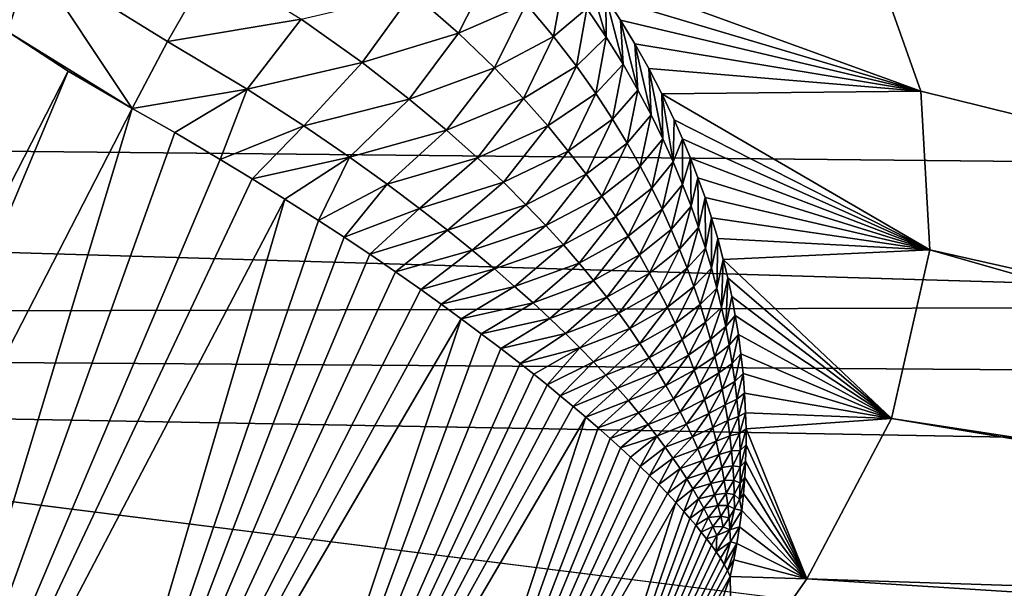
# Model space of a CAD drawing. Header units: metres. Extents: x -31 to 116, y -84 to 84.
# Tile 307 of 656: x 16.642 to 17.444, y -37.668 to -37.206. Entities that reach past the tile are written whole.
import ezdxf

# ---------------------------------------------------------------- set-up
doc = ezdxf.new("R2010")
doc.units = ezdxf.units.M
doc.layers.add('solid_80010000GA_11_1', color=7, linetype='CONTINUOUS')

msp = doc.modelspace()

# ---------------------------------------------------------------- linework, layer by layer
at = {"layer": 'solid_80010000GA_11_1'}
for points in [[(23.04767, -35.786476, 49.158199), (5.595928, -33.960369, 50.161377), (5.595928, -37.67588, 47.434151)], [(15.388331, -35.440407, -49.26173), (23.04767, -34.969704, -49.742542), (23.04767, -38.665939, -46.927025)], [(12.5, -35.020927, 47.021606), (103, -35.848087, 49.354969), (103, -39.609806, 46.390305)], [(12.5, -38.485485, 44.230812), (12.5, -35.020927, 47.021606), (103, -39.609806, 46.390305)], [(12.5, -35.020939, -47.021599), (103, -39.620941, -46.380795), (103, -35.856754, -49.348675)], [(12.5, -35.020939, -47.021599), (12.5, -38.485485, -44.230812), (103, -39.620941, -46.380795)], [(16.182812, -36.240772, -48.689629), (15.388331, -35.440407, -49.26173), (23.04767, -38.665939, -46.927025)], [(23.04767, -39.421745, 46.293915), (23.04767, -35.786476, 49.158199), (5.595928, -37.67588, 47.434151)], [(17.196306, -37.000572, -48.133003), (16.182812, -36.240772, -48.689629), (23.04767, -38.665939, -46.927025)], [(27.5, -37.264008, -42.639057), (12.5, -37.078869, -42.824196), (12.5, -36.591679, -42.235298)], [(39, -37.328831, -42.417587), (27.5, -37.264008, -42.639057), (12.5, -36.591679, -42.235298)], [(39, -37.091347, -42.137669), (39, -37.328831, -42.417587), (12.5, -36.591679, -42.235298)], [(39, -37.538982, 37.279552), (12.5, -37.270844, 36.899021), (12.5, -36.747009, 37.45446)], [(39, -37.092178, 37.76429), (39, -37.538982, 37.279552), (12.5, -36.747009, 37.45446)], [(16.055054, -36.81168, -46.918617), (16.652039, -37.155186, -46.582039), (16.63205, -37.215485, -46.621281)], [(27.5, -37.263996, 42.639046), (27.5, -36.829597, 42.11927), (12.5, -37.078857, 42.824184)], [(39, -37.377937, -37.434277), (12.5, -36.899021, -37.270844), (12.5, -37.45446, -36.747009)], [(39, -37.377937, -37.434277), (39, -37.135208, -37.709202), (12.5, -36.899021, -37.270844)], [(17.274393, -37.065746, -48.084301), (17.196306, -37.000572, -48.133003), (23.04767, -38.665939, -46.927025)], [(17.336506, -37.153465, -48.017685), (17.274393, -37.065746, -48.084301), (23.04767, -38.665939, -46.927025)], [(12.5, -37.078857, 42.824184), (12.5, -38.485485, 44.230812), (20.001122, -38.723598, 44.28376)], [(12.5, -37.078857, 42.824184), (20.001122, -38.723598, 44.28376), (27.5, -38.961391, 44.336441)], [(27.5, -37.263996, 42.639046), (12.5, -37.078857, 42.824184), (27.5, -38.961391, 44.336441)], [(27.5, -37.264008, -42.639057), (12.5, -38.485485, -44.230812), (12.5, -37.078869, -42.824196)], [(16.652039, -37.155186, -46.582039), (16.73369, -37.278107, -46.593655), (16.63205, -37.215485, -46.621281)], [(16.652039, -37.155186, -46.582039), (16.762508, -37.223522, -46.551968), (16.73369, -37.278107, -46.593655)], [(16.652039, -37.155186, -46.582039), (16.798815, -37.159946, -46.535954), (16.762508, -37.223522, -46.551968)], [(16.798815, -37.159946, -46.535954), (16.871313, -37.205433, -46.540169), (16.762508, -37.223522, -46.551968)], [(17.103392, -37.164886, -46.771427), (17.336506, -37.153465, -48.017685), (17.375599, -37.263943, -47.932709)], [(17.375599, -37.263943, -47.932709), (17.336506, -37.153465, -48.017685), (23.04767, -38.665939, -46.927025)], [(17.02644, -37.163212, -46.622868), (16.999344, -37.216793, -46.590496), (16.961727, -37.184021, -46.569008)], [(17.02644, -37.163212, -46.622868), (17.054253, -37.19289, -46.643723), (16.999344, -37.216793, -46.590496)], [(17.119137, -37.187397, -46.786388), (17.103392, -37.164886, -46.771427), (17.375599, -37.263943, -47.932709)], [(17.119471, -37.219841, -46.7416), (17.103392, -37.164886, -46.771427), (17.119137, -37.187397, -46.786388)], [(17.103725, -37.196526, -46.723045), (17.103392, -37.164886, -46.771427), (17.119471, -37.219841, -46.7416)], [(17.085382, -37.171684, -46.704865), (17.076662, -37.219406, -46.665165), (17.054253, -37.19289, -46.643723)], [(17.085382, -37.171684, -46.704865), (17.103725, -37.196526, -46.723045), (17.076662, -37.219406, -46.665165)], [(16.961727, -37.184021, -46.569008), (16.920856, -37.240601, -46.556423), (16.871313, -37.205433, -46.540169)], [(16.961727, -37.184021, -46.569008), (16.999344, -37.216793, -46.590496), (16.920856, -37.240601, -46.556423)], [(17.131271, -37.206093, -46.799755), (17.119137, -37.187397, -46.786388), (17.375599, -37.263943, -47.932709)], [(17.133202, -37.241928, -46.760406), (17.119137, -37.187397, -46.786388), (17.131271, -37.206093, -46.799755)], [(17.119471, -37.219841, -46.7416), (17.119137, -37.187397, -46.786388), (17.133202, -37.241928, -46.760406)], [(17.054253, -37.19289, -46.643723), (17.028656, -37.245014, -46.613552), (16.999344, -37.216793, -46.590496)], [(17.054253, -37.19289, -46.643723), (17.076662, -37.219406, -46.665165), (17.028656, -37.245014, -46.613552)], [(17.103725, -37.196526, -46.723045), (17.095278, -37.243538, -46.686749), (17.076662, -37.219406, -46.665165)], [(17.103725, -37.196526, -46.723045), (17.119471, -37.219841, -46.7416), (17.095278, -37.243538, -46.686749)], [(16.871313, -37.205433, -46.540169), (16.827156, -37.262157, -46.554646), (16.762508, -37.223522, -46.551968)], [(16.871313, -37.205433, -46.540169), (16.920856, -37.240601, -46.556423), (16.827156, -37.262157, -46.554646)], [(17.142956, -37.225426, -46.81432), (17.131271, -37.206093, -46.799755), (17.375599, -37.263943, -47.932709)], [(17.145288, -37.262997, -46.7794), (17.131271, -37.206093, -46.799755), (17.142956, -37.225426, -46.81432)], [(17.133202, -37.241928, -46.760406), (17.131271, -37.206093, -46.799755), (17.145288, -37.262997, -46.7794)], [(16.507898, -37.5863, -46.996311), (16.63205, -37.215485, -46.621281), (16.681402, -37.247555, -46.603642)], [(16.63205, -37.215485, -46.621281), (16.73369, -37.278107, -46.593655), (16.681402, -37.247555, -46.603642)], [(16.999344, -37.216793, -46.590496), (16.959131, -37.270306, -46.577343), (16.920856, -37.240601, -46.556423)], [(16.999344, -37.216793, -46.590496), (17.028656, -37.245014, -46.613552), (16.959131, -37.270306, -46.577343)], [(16.73369, -37.278107, -46.593655), (16.762508, -37.223522, -46.551968), (16.827156, -37.262157, -46.554646)], [(17.076662, -37.219406, -46.665165), (17.052292, -37.269844, -46.637028), (17.028656, -37.245014, -46.613552)], [(17.076662, -37.219406, -46.665165), (17.095278, -37.243538, -46.686749), (17.052292, -37.269844, -46.637028)], [(17.119471, -37.219841, -46.7416), (17.111057, -37.265808, -46.708324), (17.095278, -37.243538, -46.686749)], [(17.119471, -37.219841, -46.7416), (17.133202, -37.241928, -46.760406), (17.111057, -37.265808, -46.708324)], [(17.154148, -37.245403, -46.830048), (17.142956, -37.225426, -46.81432), (17.375599, -37.263943, -47.932709)], [(17.15601, -37.283195, -46.79855), (17.142956, -37.225426, -46.81432), (17.154148, -37.245403, -46.830048)], [(17.145288, -37.262997, -46.7794), (17.142956, -37.225426, -46.81432), (17.15601, -37.283195, -46.79855)], [(16.920856, -37.240601, -46.556423), (16.873272, -37.292011, -46.567516), (16.827156, -37.262157, -46.554646)], [(16.920856, -37.240601, -46.556423), (16.959131, -37.270306, -46.577343), (16.873272, -37.292011, -46.567516)], [(16.681402, -37.247555, -46.603642), (16.73369, -37.278107, -46.593655), (16.384933, -37.955242, -47.368942)], [(16.507898, -37.5863, -46.996311), (16.681402, -37.247555, -46.603642), (16.384933, -37.955242, -47.368942)], [(17.028656, -37.245014, -46.613552), (16.989607, -37.295746, -46.599991), (16.959131, -37.270306, -46.577343)], [(17.028656, -37.245014, -46.613552), (17.052292, -37.269844, -46.637028), (16.989607, -37.295746, -46.599991)], [(17.095278, -37.243538, -46.686749), (17.071966, -37.292168, -46.660465), (17.052292, -37.269844, -46.637028)], [(17.095278, -37.243538, -46.686749), (17.111057, -37.265808, -46.708324), (17.071966, -37.292168, -46.660465)], [(17.133202, -37.241928, -46.760406), (17.124697, -37.286621, -46.72982), (17.111057, -37.265808, -46.708324)], [(17.133202, -37.241928, -46.760406), (17.145288, -37.262997, -46.7794), (17.124697, -37.286621, -46.72982)], [(17.164791, -37.265991, -46.846947), (17.154148, -37.245403, -46.830048), (17.375599, -37.263943, -47.932709)], [(17.165554, -37.302647, -46.817825), (17.154148, -37.245403, -46.830048), (17.164791, -37.265991, -46.846947)], [(17.15601, -37.283195, -46.79855), (17.154148, -37.245403, -46.830048), (17.165554, -37.302647, -46.817825)], [(27.5, -37.264008, -42.639057), (20.001122, -38.723598, -44.28376), (12.5, -38.485485, -44.230812)], [(16.768324, -37.297604, -46.592163), (16.73369, -37.278107, -46.593655), (16.827156, -37.262157, -46.554646)], [(16.805347, -37.319431, -46.59623), (16.768324, -37.297604, -46.592163), (16.827156, -37.262157, -46.554646)], [(16.805347, -37.319431, -46.59623), (16.827156, -37.262157, -46.554646), (16.873272, -37.292011, -46.567516)], [(17.145288, -37.262997, -46.7794), (17.136635, -37.306252, -46.751236), (17.124697, -37.286621, -46.72982)], [(17.145288, -37.262997, -46.7794), (17.15601, -37.283195, -46.79855), (17.136635, -37.306252, -46.751236)], [(17.164791, -37.265991, -46.846947), (17.375599, -37.263943, -47.932709), (17.38287, -37.393021, -47.83223)], [(17.38287, -37.393021, -47.83223), (17.375599, -37.263943, -47.932709), (23.04767, -38.665939, -46.927025)], [(39, -38.06686, 36.8843), (12.5, -37.892422, 36.44949), (12.5, -37.270844, 36.899021)], [(39, -37.538982, 37.279552), (39, -38.06686, 36.8843), (12.5, -37.270844, 36.899021)], [(16.959131, -37.270306, -46.577343), (16.910482, -37.31752, -46.584934), (16.873272, -37.292011, -46.567516)], [(16.959131, -37.270306, -46.577343), (16.989607, -37.295746, -46.599991), (16.910482, -37.31752, -46.584934)], [(17.052292, -37.269844, -46.637028), (17.014666, -37.318047, -46.623222), (16.989607, -37.295746, -46.599991)], [(17.052292, -37.269844, -46.637028), (17.071966, -37.292168, -46.660465), (17.014666, -37.318047, -46.623222)], [(17.111057, -37.265808, -46.708324), (17.08869, -37.312565, -46.683731), (17.071966, -37.292168, -46.660465)], [(17.111057, -37.265808, -46.708324), (17.124697, -37.286621, -46.72982), (17.08869, -37.312565, -46.683731)], [(17.174847, -37.287155, -46.865082), (17.164791, -37.265991, -46.846947), (17.38287, -37.393021, -47.83223)], [(17.174093, -37.321449, -46.837212), (17.164791, -37.265991, -46.846947), (17.174847, -37.287155, -46.865082)], [(17.165554, -37.302647, -46.817825), (17.164791, -37.265991, -46.846947), (17.174093, -37.321449, -46.837212)], [(16.73369, -37.278107, -46.593655), (16.511103, -38.012699, -47.325165), (16.384933, -37.955242, -47.368942)], [(16.768324, -37.297604, -46.592163), (16.511103, -38.012699, -47.325165), (16.73369, -37.278107, -46.593655)], [(17.124697, -37.286621, -46.72982), (17.103201, -37.331482, -46.706783), (17.08869, -37.312565, -46.683731)], [(17.124697, -37.286621, -46.72982), (17.136635, -37.306252, -46.751236), (17.103201, -37.331482, -46.706783)], [(17.15601, -37.283195, -46.79855), (17.147184, -37.324905, -46.772572), (17.136635, -37.306252, -46.751236)], [(17.15601, -37.283195, -46.79855), (17.165554, -37.302647, -46.817825), (17.147184, -37.324905, -46.772572)], [(17.174093, -37.321449, -46.837212), (17.174847, -37.287155, -46.865082), (17.18165, -37.302616, -46.878834)], [(17.18165, -37.302616, -46.878834), (17.174847, -37.287155, -46.865082), (17.38287, -37.393021, -47.83223)], [(16.831266, -37.335106, -46.602367), (16.805347, -37.319431, -46.59623), (16.873272, -37.292011, -46.567516)], [(16.831266, -37.335106, -46.602367), (16.873272, -37.292011, -46.567516), (16.910482, -37.31752, -46.584934)], [(16.989607, -37.295746, -46.599991), (16.941288, -37.339649, -46.604481), (16.910482, -37.31752, -46.584934)], [(16.989607, -37.295746, -46.599991), (17.014666, -37.318047, -46.623222), (16.941288, -37.339649, -46.604481)], [(17.071966, -37.292168, -46.660465), (17.035885, -37.338039, -46.646564), (17.014666, -37.318047, -46.623222)], [(17.071966, -37.292168, -46.660465), (17.08869, -37.312565, -46.683731), (17.035885, -37.338039, -46.646564)], [(16.805347, -37.319431, -46.59623), (16.511103, -38.012699, -47.325165), (16.768324, -37.297604, -46.592163)], [(17.165554, -37.302647, -46.817825), (17.156559, -37.342724, -46.793835), (17.147184, -37.324905, -46.772572)], [(17.165554, -37.302647, -46.817825), (17.174093, -37.321449, -46.837212), (17.156559, -37.342724, -46.793835)], [(17.174093, -37.321449, -46.837212), (17.18165, -37.302616, -46.878834), (17.181747, -37.33968, -46.856697)], [(17.188122, -37.318344, -46.893272), (17.18165, -37.302616, -46.878834), (17.38287, -37.393021, -47.83223)], [(17.181747, -37.33968, -46.856697), (17.18165, -37.302616, -46.878834), (17.188122, -37.318344, -46.893272)], [(17.08869, -37.312565, -46.683731), (17.054209, -37.356266, -46.669853), (17.035885, -37.338039, -46.646564)], [(17.08869, -37.312565, -46.683731), (17.103201, -37.331482, -46.706783), (17.054209, -37.356266, -46.669853)], [(17.136635, -37.306252, -46.751236), (17.115961, -37.349209, -46.729633), (17.103201, -37.331482, -46.706783)], [(17.136635, -37.306252, -46.751236), (17.147184, -37.324905, -46.772572), (17.115961, -37.349209, -46.729633)], [(16.831266, -37.335106, -46.602367), (16.511103, -38.012699, -47.325165), (16.805347, -37.319431, -46.59623)], [(16.85799, -37.351738, -46.611691), (16.831266, -37.335106, -46.602367), (16.910482, -37.31752, -46.584934)], [(16.885386, -37.369141, -46.624325), (16.85799, -37.351738, -46.611691), (16.910482, -37.31752, -46.584934)], [(16.885386, -37.369141, -46.624325), (16.910482, -37.31752, -46.584934), (16.941288, -37.339649, -46.604481)], [(17.014666, -37.318047, -46.623222), (16.967482, -37.359272, -46.625103), (16.941288, -37.339649, -46.604481)], [(17.014666, -37.318047, -46.623222), (17.035885, -37.338039, -46.646564), (16.967482, -37.359272, -46.625103)], [(17.181747, -37.33968, -46.856697), (17.188122, -37.318344, -46.893272), (17.188622, -37.357399, -46.876274)], [(17.194235, -37.334301, -46.908382), (17.188122, -37.318344, -46.893272), (17.38287, -37.393021, -47.83223)], [(17.188622, -37.357399, -46.876274), (17.188122, -37.318344, -46.893272), (17.194235, -37.334301, -46.908382)], [(17.147184, -37.324905, -46.772572), (17.1273, -37.365963, -46.7523), (17.115961, -37.349209, -46.729633)], [(17.147184, -37.324905, -46.772572), (17.156559, -37.342724, -46.793835), (17.1273, -37.365963, -46.7523)], [(17.174093, -37.321449, -46.837212), (17.164955, -37.359837, -46.815041), (17.156559, -37.342724, -46.793835)], [(17.174093, -37.321449, -46.837212), (17.181747, -37.33968, -46.856697), (17.164955, -37.359837, -46.815041)], [(16.85799, -37.351738, -46.611691), (16.511103, -38.012699, -47.325165), (16.831266, -37.335106, -46.602367)], [(17.103201, -37.331482, -46.706783), (17.07033, -37.373135, -46.693027), (17.054209, -37.356266, -46.669853)], [(17.103201, -37.331482, -46.706783), (17.115961, -37.349209, -46.729633), (17.07033, -37.373135, -46.693027)], [(17.188622, -37.357399, -46.876274), (17.194235, -37.334301, -46.908382), (17.19479, -37.37466, -46.895931)], [(17.19998, -37.350506, -46.92416), (17.194235, -37.334301, -46.908382), (17.38287, -37.393021, -47.83223)], [(17.19479, -37.37466, -46.895931), (17.194235, -37.334301, -46.908382), (17.19998, -37.350506, -46.92416)], [(16.906141, -37.38269, -46.636154), (16.885386, -37.369141, -46.624325), (16.941288, -37.339649, -46.604481)], [(16.906141, -37.38269, -46.636154), (16.941288, -37.339649, -46.604481), (16.967482, -37.359272, -46.625103)], [(17.035885, -37.338039, -46.646564), (16.990284, -37.377022, -46.64629), (16.967482, -37.359272, -46.625103)], [(17.035885, -37.338039, -46.646564), (17.054209, -37.356266, -46.669853), (16.990284, -37.377022, -46.64629)], [(17.156559, -37.342724, -46.793835), (17.137442, -37.381901, -46.774811), (17.1273, -37.365963, -46.7523)], [(17.156559, -37.342724, -46.793835), (17.164955, -37.359837, -46.815041), (17.137442, -37.381901, -46.774811)], [(17.181747, -37.33968, -46.856697), (17.172497, -37.376343, -46.836201), (17.164955, -37.359837, -46.815041)], [(17.181747, -37.33968, -46.856697), (17.188622, -37.357399, -46.876274), (17.172497, -37.376343, -46.836201)], [(16.85799, -37.351738, -46.611691), (16.655378, -38.040218, -47.305668), (16.511103, -38.012699, -47.325165)], [(16.885386, -37.369141, -46.624325), (16.655378, -38.040218, -47.305668), (16.85799, -37.351738, -46.611691)], [(17.115961, -37.349209, -46.729633), (17.084686, -37.388924, -46.716076), (17.07033, -37.373135, -46.693027)], [(17.115961, -37.349209, -46.729633), (17.1273, -37.365963, -46.7523), (17.084686, -37.388924, -46.716076)], [(17.19479, -37.37466, -46.895931), (17.19998, -37.350506, -46.92416), (17.200306, -37.391502, -46.915672)], [(17.205341, -37.366966, -46.94062), (17.19998, -37.350506, -46.92416), (17.38287, -37.393021, -47.83223)], [(17.200306, -37.391502, -46.915672), (17.19998, -37.350506, -46.92416), (17.205341, -37.366966, -46.94062)], [(16.927071, -37.396564, -46.650021), (16.906141, -37.38269, -46.636154), (16.967482, -37.359272, -46.625103)], [(16.927071, -37.396564, -46.650021), (16.967482, -37.359272, -46.625103), (16.990284, -37.377022, -46.64629)], [(17.054209, -37.356266, -46.669853), (17.01045, -37.393311, -46.667828), (16.990284, -37.377022, -46.64629)], [(17.054209, -37.356266, -46.669853), (17.07033, -37.373135, -46.693027), (17.01045, -37.393311, -46.667828)], [(17.164955, -37.359837, -46.815041), (17.146589, -37.397156, -46.797184), (17.137442, -37.381901, -46.774811)], [(17.164955, -37.359837, -46.815041), (17.172497, -37.376343, -46.836201), (17.146589, -37.397156, -46.797184)], [(17.188622, -37.357399, -46.876274), (17.1793, -37.392315, -46.857323), (17.172497, -37.376343, -46.836201)], [(17.188622, -37.357399, -46.876274), (17.19479, -37.37466, -46.895931), (17.1793, -37.392315, -46.857323)], [(16.906141, -37.38269, -46.636154), (16.655378, -38.040218, -47.305668), (16.885386, -37.369141, -46.624325)], [(17.1273, -37.365963, -46.7523), (17.097597, -37.40382, -46.739002), (17.084686, -37.388924, -46.716076)], [(17.1273, -37.365963, -46.7523), (17.137442, -37.381901, -46.774811), (17.097597, -37.40382, -46.739002)], [(17.200306, -37.391502, -46.915672), (17.205341, -37.366966, -46.94062), (17.205215, -37.407948, -46.935486)], [(17.205215, -37.407948, -46.935486), (17.205341, -37.366966, -46.94062), (17.210304, -37.383705, -46.957767)], [(17.210304, -37.383705, -46.957767), (17.205341, -37.366966, -46.94062), (17.38287, -37.393021, -47.83223)], [(16.947987, -37.410778, -46.666035), (16.927071, -37.396564, -46.650021), (16.990284, -37.377022, -46.64629)], [(16.947987, -37.410778, -46.666035), (16.990284, -37.377022, -46.64629), (17.01045, -37.393311, -46.667828)], [(17.07033, -37.373135, -46.693027), (17.028549, -37.408459, -46.689579), (17.01045, -37.393311, -46.667828)], [(17.07033, -37.373135, -46.693027), (17.084686, -37.388924, -46.716076), (17.028549, -37.408459, -46.689579)], [(17.172497, -37.376343, -46.836201), (17.154875, -37.411819, -46.819447), (17.146589, -37.397156, -46.797184)], [(17.172497, -37.376343, -46.836201), (17.1793, -37.392315, -46.857323), (17.154875, -37.411819, -46.819447)], [(17.19479, -37.37466, -46.895931), (17.185444, -37.407814, -46.878422), (17.1793, -37.392315, -46.857323)], [(17.19479, -37.37466, -46.895931), (17.200306, -37.391502, -46.915672), (17.185444, -37.407814, -46.878422)], [(39, -37.647453, -37.185452), (39, -37.377937, -37.434277), (12.5, -37.45446, -36.747009)], [(16.927071, -37.396564, -46.650021), (16.655378, -38.040218, -47.305668), (16.906141, -37.38269, -46.636154)], [(17.137442, -37.381901, -46.774811), (17.109283, -37.417969, -46.761829), (17.097597, -37.40382, -46.739002)], [(17.137442, -37.381901, -46.774811), (17.146589, -37.397156, -46.797184), (17.109283, -37.417969, -46.761829)], [(17.205215, -37.407948, -46.935486), (17.210304, -37.383705, -46.957767), (17.20957, -37.424038, -46.955376)], [(17.20957, -37.424038, -46.955376), (17.210304, -37.383705, -46.957767), (17.214848, -37.400707, -46.975597)], [(17.214848, -37.400707, -46.975597), (17.210304, -37.383705, -46.957767), (17.38287, -37.393021, -47.83223)], [(17.084686, -37.388924, -46.716076), (17.044949, -37.422676, -46.711483), (17.028549, -37.408459, -46.689579)], [(17.084686, -37.388924, -46.716076), (17.097597, -37.40382, -46.739002), (17.044949, -37.422676, -46.711483)], [(17.1793, -37.392315, -46.857323), (17.162416, -37.42598, -46.841618), (17.154875, -37.411819, -46.819447)], [(17.1793, -37.392315, -46.857323), (17.185444, -37.407814, -46.878422), (17.162416, -37.42598, -46.841618)], [(17.200306, -37.391502, -46.915672), (17.190979, -37.422882, -46.899502), (17.185444, -37.407814, -46.878422)], [(17.200306, -37.391502, -46.915672), (17.205215, -37.407948, -46.935486), (17.190979, -37.422882, -46.899502)], [(17.214848, -37.400707, -46.975597), (17.38287, -37.393021, -47.83223), (17.351797, -37.530239, -47.724049)], [(17.351797, -37.530239, -47.724049), (17.38287, -37.393021, -47.83223), (18.452015, -37.698494, -47.612148)], [(17.38287, -37.393021, -47.83223), (23.04767, -38.665939, -46.927025), (18.452015, -37.698494, -47.612148)], [(16.947987, -37.410778, -46.666035), (16.655378, -38.040218, -47.305668), (16.927071, -37.396564, -46.650021)], [(16.968712, -37.425343, -46.68428), (16.947987, -37.410778, -46.666035), (17.01045, -37.393311, -46.667828)], [(16.968712, -37.425343, -46.68428), (17.01045, -37.393311, -46.667828), (17.028549, -37.408459, -46.689579)], [(17.146589, -37.397156, -46.797184), (17.119938, -37.431492, -46.784561), (17.109283, -37.417969, -46.761829)], [(17.146589, -37.397156, -46.797184), (17.154875, -37.411819, -46.819447), (17.119938, -37.431492, -46.784561)], [(17.20957, -37.424038, -46.955376), (17.214848, -37.400707, -46.975597), (17.213419, -37.439804, -46.975334)], [(17.213419, -37.439804, -46.975334), (17.214848, -37.400707, -46.975597), (17.218454, -37.415749, -46.991753)], [(17.218454, -37.415749, -46.991753), (17.214848, -37.400707, -46.975597), (17.351797, -37.530239, -47.724049)], [(16.985149, -37.437191, -46.700481), (16.968712, -37.425343, -46.68428), (17.028549, -37.408459, -46.689579)], [(16.985149, -37.437191, -46.700481), (17.028549, -37.408459, -46.689579), (17.044949, -37.422676, -46.711483)], [(17.097597, -37.40382, -46.739002), (17.059927, -37.436115, -46.733505), (17.044949, -37.422676, -46.711483)], [(17.097597, -37.40382, -46.739002), (17.109283, -37.417969, -46.761829), (17.059927, -37.436115, -46.733505)], [(17.185444, -37.407814, -46.878422), (17.169296, -37.43969, -46.863712), (17.162416, -37.42598, -46.841618)], [(17.185444, -37.407814, -46.878422), (17.190979, -37.422882, -46.899502), (17.169296, -37.43969, -46.863712)], [(17.205215, -37.407948, -46.935486), (17.195955, -37.437557, -46.920574), (17.190979, -37.422882, -46.899502)], [(17.205215, -37.407948, -46.935486), (17.20957, -37.424038, -46.955376), (17.195955, -37.437557, -46.920574)], [(16.968712, -37.425343, -46.68428), (16.655378, -38.040218, -47.305668), (16.947987, -37.410778, -46.666035)], [(17.154875, -37.411819, -46.819447), (17.129696, -37.444477, -46.807217), (17.119938, -37.431492, -46.784561)], [(17.154875, -37.411819, -46.819447), (17.162416, -37.42598, -46.841618), (17.129696, -37.444477, -46.807217)], [(17.213419, -37.439804, -46.975334), (17.218454, -37.415749, -46.991753), (17.216793, -37.455269, -46.995358)], [(17.216793, -37.455269, -46.995358), (17.218454, -37.415749, -46.991753), (17.22171, -37.43095, -47.008442)], [(17.22171, -37.43095, -47.008442), (17.218454, -37.415749, -46.991753), (17.351797, -37.530239, -47.724049)], [(17.001465, -37.449169, -46.718102), (16.985149, -37.437191, -46.700481), (17.044949, -37.422676, -46.711483)], [(17.001465, -37.449169, -46.718102), (17.044949, -37.422676, -46.711483), (17.059927, -37.436115, -46.733505)], [(17.109283, -37.417969, -46.761829), (17.073673, -37.448887, -46.755623), (17.059927, -37.436115, -46.733505)], [(17.109283, -37.417969, -46.761829), (17.119938, -37.431492, -46.784561), (17.073673, -37.448887, -46.755623)], [(17.190979, -37.422882, -46.899502), (17.17557, -37.452991, -46.885742), (17.169296, -37.43969, -46.863712)], [(17.190979, -37.422882, -46.899502), (17.195955, -37.437557, -46.920574), (17.17557, -37.452991, -46.885742)], [(17.20957, -37.424038, -46.955376), (17.200426, -37.451878, -46.941643), (17.195955, -37.437557, -46.920574)], [(17.20957, -37.424038, -46.955376), (17.213419, -37.439804, -46.975334), (17.200426, -37.451878, -46.941643)], [(16.985149, -37.437191, -46.700481), (16.655378, -38.040218, -47.305668), (16.968712, -37.425343, -46.68428)], [(17.119938, -37.431492, -46.784561), (17.086367, -37.461094, -46.777813), (17.073673, -37.448887, -46.755623)], [(17.119938, -37.431492, -46.784561), (17.129696, -37.444477, -46.807217), (17.086367, -37.461094, -46.777813)], [(17.162416, -37.42598, -46.841618), (17.138674, -37.456993, -46.829807), (17.129696, -37.444477, -46.807217)], [(17.162416, -37.42598, -46.841618), (17.169296, -37.43969, -46.863712), (17.138674, -37.456993, -46.829807)], [(17.216793, -37.455269, -46.995358), (17.22171, -37.43095, -47.008442), (17.224602, -37.446327, -47.025681)], [(17.224602, -37.446327, -47.025681), (17.22171, -37.43095, -47.008442), (17.351797, -37.530239, -47.724049)], [(17.001465, -37.449169, -46.718102), (16.655378, -38.040218, -47.305668), (16.985149, -37.437191, -46.700481)], [(17.01766, -37.461212, -46.737141), (17.001465, -37.449169, -46.718102), (17.059927, -37.436115, -46.733505)], [(17.01766, -37.461212, -46.737141), (17.059927, -37.436115, -46.733505), (17.073673, -37.448887, -46.755623)], [(17.169296, -37.43969, -46.863712), (17.146954, -37.469097, -46.852352), (17.138674, -37.456993, -46.829807)], [(17.169296, -37.43969, -46.863712), (17.17557, -37.452991, -46.885742), (17.146954, -37.469097, -46.852352)], [(17.195955, -37.437557, -46.920574), (17.181286, -37.465923, -46.907726), (17.17557, -37.452991, -46.885742)], [(17.195955, -37.437557, -46.920574), (17.200426, -37.451878, -46.941643), (17.181286, -37.465923, -46.907726)], [(17.213419, -37.439804, -46.975334), (17.204441, -37.465878, -46.962711), (17.200426, -37.451878, -46.941643)], [(17.213419, -37.439804, -46.975334), (17.216793, -37.455269, -46.995358), (17.204441, -37.465878, -46.962711)], [(17.001465, -37.449169, -46.718102), (16.806421, -38.034481, -47.313046), (16.655378, -38.040218, -47.305668)], [(17.01766, -37.461212, -46.737141), (16.806421, -38.034481, -47.313046), (17.001465, -37.449169, -46.718102)], [(17.03367, -37.473289, -46.757599), (17.01766, -37.461212, -46.737141), (17.073673, -37.448887, -46.755623)], [(17.03367, -37.473289, -46.757599), (17.073673, -37.448887, -46.755623), (17.086367, -37.461094, -46.777813)], [(17.129696, -37.444477, -46.807217), (17.098125, -37.472797, -46.800072), (17.086367, -37.461094, -46.777813)], [(17.129696, -37.444477, -46.807217), (17.138674, -37.456993, -46.829807), (17.098125, -37.472797, -46.800072)], [(17.216793, -37.455269, -46.995358), (17.224602, -37.446327, -47.025681), (17.219707, -37.470444, -47.01545)], [(17.219707, -37.470444, -47.01545), (17.224602, -37.446327, -47.025681), (17.227112, -37.461891, -47.04348)], [(17.227112, -37.461891, -47.04348), (17.224602, -37.446327, -47.025681), (17.351797, -37.530239, -47.724049)], [(39, -37.941895, -36.964695), (12.5, -37.45446, -36.747009), (12.5, -38.098358, -36.336304)], [(39, -37.941895, -36.964695), (39, -37.647453, -37.185452), (12.5, -37.45446, -36.747009)], [(17.138674, -37.456993, -46.829807), (17.10906, -37.484066, -46.822392), (17.098125, -37.472797, -46.800072)], [(17.138674, -37.456993, -46.829807), (17.146954, -37.469097, -46.852352), (17.10906, -37.484066, -46.822392)], [(17.17557, -37.452991, -46.885742), (17.154593, -37.480824, -46.874855), (17.146954, -37.469097, -46.852352)], [(17.17557, -37.452991, -46.885742), (17.181286, -37.465923, -46.907726), (17.154593, -37.480824, -46.874855)], [(17.200426, -37.451878, -46.941643), (17.186501, -37.478519, -46.929668), (17.181286, -37.465923, -46.907726)], [(17.200426, -37.451878, -46.941643), (17.204441, -37.465878, -46.962711), (17.186501, -37.478519, -46.929668)], [(17.216793, -37.455269, -46.995358), (17.208029, -37.479588, -46.983795), (17.204441, -37.465878, -46.962711)], [(17.216793, -37.455269, -46.995358), (17.219707, -37.470444, -47.01545), (17.208029, -37.479588, -46.983795)], [(17.03367, -37.473289, -46.757599), (16.806421, -38.034481, -47.313046), (17.01766, -37.461212, -46.737141)], [(17.049438, -37.485413, -46.779522), (17.03367, -37.473289, -46.757599), (17.086367, -37.461094, -46.777813)], [(17.049438, -37.485413, -46.779522), (17.086367, -37.461094, -46.777813), (17.098125, -37.472797, -46.800072)], [(17.219707, -37.470444, -47.01545), (17.227112, -37.461891, -47.04348), (17.222183, -37.48534, -47.035606)], [(17.222183, -37.48534, -47.035606), (17.227112, -37.461891, -47.04348), (17.229225, -37.477646, -47.061859)], [(17.229225, -37.477646, -47.061859), (17.227112, -37.461891, -47.04348), (17.351797, -37.530239, -47.724049)], [(17.049438, -37.485413, -46.779522), (16.806421, -38.034481, -47.313046), (17.03367, -37.473289, -46.757599)], [(17.060524, -37.494114, -46.796116), (17.049438, -37.485413, -46.779522), (17.098125, -37.472797, -46.800072)], [(17.071428, -37.502846, -46.813503), (17.060524, -37.494114, -46.796116), (17.098125, -37.472797, -46.800072)], [(17.071428, -37.502846, -46.813503), (17.098125, -37.472797, -46.800072), (17.10906, -37.484066, -46.822392)], [(17.146954, -37.469097, -46.852352), (17.119247, -37.494942, -46.844769), (17.10906, -37.484066, -46.822392)], [(17.146954, -37.469097, -46.852352), (17.154593, -37.480824, -46.874855), (17.119247, -37.494942, -46.844769)], [(17.181286, -37.465923, -46.907726), (17.16164, -37.492203, -46.897327), (17.154593, -37.480824, -46.874855)], [(17.181286, -37.465923, -46.907726), (17.186501, -37.478519, -46.929668), (17.16164, -37.492203, -46.897327)], [(17.204441, -37.465878, -46.962711), (17.191261, -37.490826, -46.951588), (17.186501, -37.478519, -46.929668)], [(17.204441, -37.465878, -46.962711), (17.208029, -37.479588, -46.983795), (17.191261, -37.490826, -46.951588)], [(17.219707, -37.470444, -47.01545), (17.211206, -37.493019, -47.00489), (17.208029, -37.479588, -46.983795)], [(17.219707, -37.470444, -47.01545), (17.222183, -37.48534, -47.035606), (17.211206, -37.493019, -47.00489)], [(17.154593, -37.480824, -46.874855), (17.128744, -37.505451, -46.867199), (17.119247, -37.494942, -46.844769)], [(17.154593, -37.480824, -46.874855), (17.16164, -37.492203, -46.897327), (17.128744, -37.505451, -46.867199)], [(17.186501, -37.478519, -46.929668), (17.168154, -37.503273, -46.919777), (17.16164, -37.492203, -46.897327)], [(17.186501, -37.478519, -46.929668), (17.191261, -37.490826, -46.951588), (17.168154, -37.503273, -46.919777)], [(17.208029, -37.479588, -46.983795), (17.195604, -37.502857, -46.973488), (17.191261, -37.490826, -46.951588)], [(17.208029, -37.479588, -46.983795), (17.211206, -37.493019, -47.00489), (17.195604, -37.502857, -46.973488)], [(17.222183, -37.48534, -47.035606), (17.229225, -37.477646, -47.061859), (17.224232, -37.499969, -47.055828)], [(17.224232, -37.499969, -47.055828), (17.229225, -37.477646, -47.061859), (17.230923, -37.493519, -47.080799)], [(17.230923, -37.493519, -47.080799), (17.229225, -37.477646, -47.061859), (17.351797, -37.530239, -47.724049)], [(17.060524, -37.494114, -46.796116), (16.806421, -38.034481, -47.313046), (17.049438, -37.485413, -46.779522)], [(17.082119, -37.511597, -46.831654), (17.071428, -37.502846, -46.813503), (17.10906, -37.484066, -46.822392)], [(17.082119, -37.511597, -46.831654), (17.10906, -37.484066, -46.822392), (17.119247, -37.494942, -46.844769)], [(17.222183, -37.48534, -47.035606), (17.213991, -37.506187, -47.026001), (17.211206, -37.493019, -47.00489)], [(17.222183, -37.48534, -47.035606), (17.224232, -37.499969, -47.055828), (17.213991, -37.506187, -47.026001)], [(17.071428, -37.502846, -46.813503), (16.806421, -38.034481, -47.313046), (17.060524, -37.494114, -46.796116)], [(17.092596, -37.520348, -46.85059), (17.082119, -37.511597, -46.831654), (17.119247, -37.494942, -46.844769)], [(17.092596, -37.520348, -46.85059), (17.119247, -37.494942, -46.844769), (17.128744, -37.505451, -46.867199)], [(17.16164, -37.492203, -46.897327), (17.1376, -37.515625, -46.889683), (17.128744, -37.505451, -46.867199)], [(17.16164, -37.492203, -46.897327), (17.168154, -37.503273, -46.919777), (17.1376, -37.515625, -46.889683)], [(17.191261, -37.490826, -46.951588), (17.174185, -37.514069, -46.942215), (17.168154, -37.503273, -46.919777)], [(17.191261, -37.490826, -46.951588), (17.195604, -37.502857, -46.973488), (17.174185, -37.514069, -46.942215)], [(17.211206, -37.493019, -47.00489), (17.199543, -37.514629, -46.995377), (17.195604, -37.502857, -46.973488)], [(17.211206, -37.493019, -47.00489), (17.213991, -37.506187, -47.026001), (17.199543, -37.514629, -46.995377)], [(17.224232, -37.499969, -47.055828), (17.230923, -37.493519, -47.080799), (17.225872, -37.514347, -47.076115)], [(17.225872, -37.514347, -47.076115), (17.230923, -37.493519, -47.080799), (17.232193, -37.509499, -47.1003)], [(17.232193, -37.509499, -47.1003), (17.230923, -37.493519, -47.080799), (17.351797, -37.530239, -47.724049)], [(17.082119, -37.511597, -46.831654), (16.806421, -38.034481, -47.313046), (17.071428, -37.502846, -46.813503)], [(17.102863, -37.529095, -46.870323), (17.092596, -37.520348, -46.85059), (17.128744, -37.505451, -46.867199)], [(17.102863, -37.529095, -46.870323), (17.128744, -37.505451, -46.867199), (17.1376, -37.515625, -46.889683)], [(17.168154, -37.503273, -46.919777), (17.14587, -37.52549, -46.912216), (17.1376, -37.515625, -46.889683)], [(17.168154, -37.503273, -46.919777), (17.174185, -37.514069, -46.942215), (17.14587, -37.52549, -46.912216)], [(17.195604, -37.502857, -46.973488), (17.179768, -37.524605, -46.964645), (17.174185, -37.514069, -46.942215)], [(17.195604, -37.502857, -46.973488), (17.199543, -37.514629, -46.995377), (17.179768, -37.524605, -46.964645)], [(17.224232, -37.499969, -47.055828), (17.216398, -37.519104, -47.047131), (17.213991, -37.506187, -47.026001)], [(17.224232, -37.499969, -47.055828), (17.225872, -37.514347, -47.076115), (17.216398, -37.519104, -47.047131)], [(17.092596, -37.520348, -46.85059), (16.806421, -38.034481, -47.313046), (17.082119, -37.511597, -46.831654)], [(17.213991, -37.506187, -47.026001), (17.203096, -37.526157, -47.017258), (17.199543, -37.514629, -46.995377)], [(17.213991, -37.506187, -47.026001), (17.216398, -37.519104, -47.047131), (17.203096, -37.526157, -47.017258)], [(17.225872, -37.514347, -47.076115), (17.232193, -37.509499, -47.1003), (17.227121, -37.528488, -47.096458)], [(17.227121, -37.528488, -47.096458), (17.232193, -37.509499, -47.1003), (17.233015, -37.525604, -47.120384)], [(17.233015, -37.525604, -47.120384), (17.232193, -37.509499, -47.1003), (17.351797, -37.530239, -47.724049)], [(17.102863, -37.529095, -46.870323), (16.806421, -38.034481, -47.313046), (17.092596, -37.520348, -46.85059)], [(17.112923, -37.537819, -46.890877), (17.102863, -37.529095, -46.870323), (17.1376, -37.515625, -46.889683)], [(17.112923, -37.537819, -46.890877), (17.1376, -37.515625, -46.889683), (17.14587, -37.52549, -46.912216)], [(17.174185, -37.514069, -46.942215), (17.153605, -37.535076, -46.934803), (17.14587, -37.52549, -46.912216)], [(17.174185, -37.514069, -46.942215), (17.179768, -37.524605, -46.964645), (17.153605, -37.535076, -46.934803)], [(17.199543, -37.514629, -46.995377), (17.184919, -37.534897, -46.987076), (17.179768, -37.524605, -46.964645)], [(17.199543, -37.514629, -46.995377), (17.203096, -37.526157, -47.017258), (17.184919, -37.534897, -46.987076)], [(17.216398, -37.519104, -47.047131), (17.20628, -37.537453, -47.039135), (17.203096, -37.526157, -47.017258)], [(17.216398, -37.519104, -47.047131), (17.218443, -37.53178, -47.068279), (17.20628, -37.537453, -47.039135)], [(17.225872, -37.514347, -47.076115), (17.218443, -37.53178, -47.068279), (17.216398, -37.519104, -47.047131)], [(17.225872, -37.514347, -47.076115), (17.227121, -37.528488, -47.096458), (17.218443, -37.53178, -47.068279)], [(17.102863, -37.529095, -46.870323), (16.949665, -37.995152, -47.347282), (16.806421, -38.034481, -47.313046)], [(17.112923, -37.537819, -46.890877), (16.949665, -37.995152, -47.347282), (17.102863, -37.529095, -46.870323)], [(17.122749, -37.546513, -46.912251), (17.112923, -37.537819, -46.890877), (17.14587, -37.52549, -46.912216)], [(17.122749, -37.546513, -46.912251), (17.14587, -37.52549, -46.912216), (17.153605, -37.535076, -46.934803)], [(17.179768, -37.524605, -46.964645), (17.160839, -37.544399, -46.957439), (17.153605, -37.535076, -46.934803)], [(17.179768, -37.524605, -46.964645), (17.184919, -37.534897, -46.987076), (17.160839, -37.544399, -46.957439)], [(17.203096, -37.526157, -47.017258), (17.189657, -37.544956, -47.009506), (17.184919, -37.534897, -46.987076)], [(17.203096, -37.526157, -47.017258), (17.20628, -37.537453, -47.039135), (17.189657, -37.544956, -47.009506)], [(17.227121, -37.528488, -47.096458), (17.220144, -37.544235, -47.089458), (17.218443, -37.53178, -47.068279)], [(17.227121, -37.528488, -47.096458), (17.227995, -37.542397, -47.116867), (17.220144, -37.544235, -47.089458)], [(17.227121, -37.528488, -47.096458), (17.233015, -37.525604, -47.120384), (17.227995, -37.542397, -47.116867)], [(17.227995, -37.542397, -47.116867), (17.233015, -37.525604, -47.120384), (17.233334, -37.538593, -47.136879)], [(17.233334, -37.538593, -47.136879), (17.233015, -37.525604, -47.120384), (17.351797, -37.530239, -47.724049)], [(17.131107, -37.554085, -46.931602), (17.122749, -37.546513, -46.912251), (17.153605, -37.535076, -46.934803)], [(17.131107, -37.554085, -46.931602), (17.153605, -37.535076, -46.934803), (17.160839, -37.544399, -46.957439)], [(17.184919, -37.534897, -46.987076), (17.167589, -37.553471, -46.980129), (17.160839, -37.544399, -46.957439)], [(17.184919, -37.534897, -46.987076), (17.189657, -37.544956, -47.009506), (17.167589, -37.553471, -46.980129)], [(17.20628, -37.537453, -47.039135), (17.194, -37.55479, -47.031948), (17.189657, -37.544956, -47.009506)], [(17.20628, -37.537453, -47.039135), (17.209108, -37.548527, -47.061016), (17.194, -37.55479, -47.031948)], [(17.218443, -37.53178, -47.068279), (17.209108, -37.548527, -47.061016), (17.20628, -37.537453, -47.039135)], [(17.218443, -37.53178, -47.068279), (17.220144, -37.544235, -47.089458), (17.209108, -37.548527, -47.061016)], [(17.233334, -37.538593, -47.136879), (17.351797, -37.530239, -47.724049), (17.282774, -37.66066, -47.619923)], [(17.282774, -37.66066, -47.619923), (17.351797, -37.530239, -47.724049), (18.335388, -37.694691, -47.612911)], [(17.351797, -37.530239, -47.724049), (18.452015, -37.698494, -47.612148), (18.335388, -37.694691, -47.612911)], [(17.122749, -37.546513, -46.912251), (16.949665, -37.995152, -47.347282), (17.112923, -37.537819, -46.890877)], [(17.13924, -37.561619, -46.951576), (17.131107, -37.554085, -46.931602), (17.160839, -37.544399, -46.957439)], [(17.147146, -37.569111, -46.972198), (17.13924, -37.561619, -46.951576), (17.160839, -37.544399, -46.957439)], [(17.147146, -37.569111, -46.972198), (17.160839, -37.544399, -46.957439), (17.167589, -37.553471, -46.980129)], [(17.189657, -37.544956, -47.009506), (17.173876, -37.562302, -47.002865), (17.167589, -37.553471, -46.980129)], [(17.189657, -37.544956, -47.009506), (17.194, -37.55479, -47.031948), (17.173876, -37.562302, -47.002865)], [(17.220144, -37.544235, -47.089458), (17.211603, -37.559395, -47.082909), (17.209108, -37.548527, -47.061016)], [(17.220144, -37.544235, -47.089458), (17.221514, -37.55648, -47.110664), (17.211603, -37.559395, -47.082909)], [(17.227995, -37.542397, -47.116867), (17.221514, -37.55648, -47.110664), (17.220144, -37.544235, -47.089458)], [(17.227995, -37.542397, -47.116867), (17.22851, -37.556091, -47.137337), (17.221514, -37.55648, -47.110664)], [(17.227995, -37.542397, -47.116867), (17.233334, -37.538593, -47.136879), (17.22851, -37.556091, -47.137337)], [(17.22851, -37.556091, -47.137337), (17.233334, -37.538593, -47.136879), (17.233334, -37.551689, -47.153767)], [(17.233334, -37.551689, -47.153767), (17.233334, -37.538593, -47.136879), (17.282774, -37.66066, -47.619923)], [(17.131107, -37.554085, -46.931602), (16.949665, -37.995152, -47.347282), (17.122749, -37.546513, -46.912251)], [(17.154821, -37.576557, -46.993488), (17.147146, -37.569111, -46.972198), (17.167589, -37.553471, -46.980129)], [(17.154821, -37.576557, -46.993488), (17.167589, -37.553471, -46.980129), (17.173876, -37.562302, -47.002865)], [(17.209108, -37.548527, -47.061016), (17.197966, -37.564415, -47.054398), (17.194, -37.55479, -47.031948)], [(17.209108, -37.548527, -47.061016), (17.211603, -37.559395, -47.082909), (17.197966, -37.564415, -47.054398)], [(17.22851, -37.556091, -47.137337), (17.233334, -37.551689, -47.153767), (17.228676, -37.56958, -47.157864)], [(17.228676, -37.56958, -47.157864), (17.233334, -37.551689, -47.153767), (17.233, -37.564896, -47.171051)], [(17.233, -37.564896, -47.171051), (17.233334, -37.551689, -47.153767), (17.282774, -37.66066, -47.619923)], [(17.13924, -37.561619, -46.951576), (16.949665, -37.995152, -47.347282), (17.131107, -37.554085, -46.931602)], [(17.194, -37.55479, -47.031948), (17.179716, -37.5709, -47.025654), (17.173876, -37.562302, -47.002865)], [(17.194, -37.55479, -47.031948), (17.197966, -37.564415, -47.054398), (17.179716, -37.5709, -47.025654)], [(17.211603, -37.559395, -47.082909), (17.201571, -37.573833, -47.076866), (17.197966, -37.564415, -47.054398)], [(17.211603, -37.559395, -47.082909), (17.213776, -37.570068, -47.104813), (17.201571, -37.573833, -47.076866)], [(17.221514, -37.55648, -47.110664), (17.213776, -37.570068, -47.104813), (17.211603, -37.559395, -47.082909)], [(17.221514, -37.55648, -47.110664), (17.22257, -37.568527, -47.131901), (17.213776, -37.570068, -47.104813)], [(17.22851, -37.556091, -47.137337), (17.22257, -37.568527, -47.131901), (17.221514, -37.55648, -47.110664)], [(17.22851, -37.556091, -47.137337), (17.228676, -37.56958, -47.157864), (17.22257, -37.568527, -47.131901)], [(17.147146, -37.569111, -46.972198), (16.949665, -37.995152, -47.347282), (17.13924, -37.561619, -46.951576)], [(17.154821, -37.576557, -46.993488), (16.949665, -37.995152, -47.347282), (17.147146, -37.569111, -46.972198)], [(17.162256, -37.583942, -47.015469), (17.154821, -37.576557, -46.993488), (17.173876, -37.562302, -47.002865)], [(17.162256, -37.583942, -47.015469), (17.173876, -37.562302, -47.002865), (17.179716, -37.5709, -47.025654)], [(17.197966, -37.564415, -47.054398), (17.185129, -37.579273, -47.048492), (17.179716, -37.5709, -47.025654)], [(17.197966, -37.564415, -47.054398), (17.201571, -37.573833, -47.076866), (17.185129, -37.579273, -47.048492)], [(17.22257, -37.568527, -47.131901), (17.215647, -37.580555, -47.126736), (17.213776, -37.570068, -47.104813)], [(17.22257, -37.568527, -47.131901), (17.223326, -37.580387, -47.153175), (17.215647, -37.580555, -47.126736)], [(17.228676, -37.56958, -47.157864), (17.223326, -37.580387, -47.153175), (17.22257, -37.568527, -47.131901)], [(17.228676, -37.56958, -47.157864), (17.2285, -37.582867, -47.178452), (17.223326, -37.580387, -47.153175)], [(17.2285, -37.582867, -47.178452), (17.233, -37.564896, -47.171051), (17.232317, -37.578194, -47.18874)], [(17.228676, -37.56958, -47.157864), (17.233, -37.564896, -47.171051), (17.2285, -37.582867, -47.178452)], [(17.232317, -37.578194, -47.18874), (17.233, -37.564896, -47.171051), (17.282774, -37.66066, -47.619923)], [(17.162256, -37.583942, -47.015469), (16.949665, -37.995152, -47.347282), (17.154821, -37.576557, -46.993488)], [(17.16939, -37.59127, -47.038097), (17.162256, -37.583942, -47.015469), (17.179716, -37.5709, -47.025654)], [(17.16939, -37.59127, -47.038097), (17.179716, -37.5709, -47.025654), (17.185129, -37.579273, -47.048492)], [(17.201571, -37.573833, -47.076866), (17.190134, -37.587433, -47.071384), (17.185129, -37.579273, -47.048492)], [(17.201571, -37.573833, -47.076866), (17.204834, -37.583065, -47.099354), (17.190134, -37.587433, -47.071384)], [(17.213776, -37.570068, -47.104813), (17.204834, -37.583065, -47.099354), (17.201571, -37.573833, -47.076866)], [(17.213776, -37.570068, -47.104813), (17.215647, -37.580555, -47.126736), (17.204834, -37.583065, -47.099354)], [(17.16939, -37.59127, -47.038097), (16.949665, -37.995152, -47.347282), (17.162256, -37.583942, -47.015469)], [(17.176201, -37.59853, -47.061371), (17.16939, -37.59127, -47.038097), (17.185129, -37.579273, -47.048492)], [(17.176201, -37.59853, -47.061371), (17.185129, -37.579273, -47.048492), (17.190134, -37.587433, -47.071384)], [(17.204834, -37.583065, -47.099354), (17.194748, -37.595387, -47.094326), (17.190134, -37.587433, -47.071384)], [(17.204834, -37.583065, -47.099354), (17.207771, -37.592117, -47.121864), (17.194748, -37.595387, -47.094326)], [(17.215647, -37.580555, -47.126736), (17.207771, -37.592117, -47.121864), (17.204834, -37.583065, -47.099354)], [(17.215647, -37.580555, -47.126736), (17.217224, -37.590874, -47.148682), (17.207771, -37.592117, -47.121864)], [(17.223326, -37.580387, -47.153175), (17.217224, -37.590874, -47.148682), (17.215647, -37.580555, -47.126736)], [(17.223326, -37.580387, -47.153175), (17.223782, -37.592064, -47.174484), (17.217224, -37.590874, -47.148682)], [(17.2285, -37.582867, -47.178452), (17.223782, -37.592064, -47.174484), (17.223326, -37.580387, -47.153175)], [(17.2285, -37.582867, -47.178452), (17.227985, -37.595959, -47.199097), (17.223782, -37.592064, -47.174484)], [(17.227985, -37.595959, -47.199097), (17.232317, -37.578194, -47.18874), (17.231283, -37.591549, -47.206821)], [(17.2285, -37.582867, -47.178452), (17.232317, -37.578194, -47.18874), (17.227985, -37.595959, -47.199097)], [(17.231283, -37.591549, -47.206821), (17.232317, -37.578194, -47.18874), (17.282774, -37.66066, -47.619923)], [(17.176201, -37.59853, -47.061371), (16.949665, -37.995152, -47.347282), (17.16939, -37.59127, -47.038097)], [(17.182693, -37.605713, -47.085316), (17.176201, -37.59853, -47.061371), (17.190134, -37.587433, -47.071384)], [(17.182693, -37.605713, -47.085316), (17.190134, -37.587433, -47.071384), (17.194748, -37.595387, -47.094326)], [(17.207771, -37.592117, -47.121864), (17.19899, -37.603146, -47.117317), (17.194748, -37.595387, -47.094326)], [(17.207771, -37.592117, -47.121864), (17.210398, -37.600998, -47.144405), (17.19899, -37.603146, -47.117317)], [(17.217224, -37.590874, -47.148682), (17.210398, -37.600998, -47.144405), (17.207771, -37.592117, -47.121864)], [(17.217224, -37.590874, -47.148682), (17.218515, -37.601021, -47.170654), (17.210398, -37.600998, -47.144405)], [(17.223782, -37.592064, -47.174484), (17.218515, -37.601021, -47.170654), (17.217224, -37.590874, -47.148682)], [(17.223782, -37.592064, -47.174484), (17.223944, -37.603565, -47.195831), (17.218515, -37.601021, -47.170654)], [(17.227985, -37.595959, -47.199097), (17.223944, -37.603565, -47.195831), (17.223782, -37.592064, -47.174484)], [(17.227985, -37.595959, -47.199097), (17.231283, -37.591549, -47.206821), (17.229885, -37.604939, -47.225304)], [(17.229885, -37.604939, -47.225304), (17.231283, -37.591549, -47.206821), (17.282774, -37.66066, -47.619923)], [(17.176201, -37.59853, -47.061371), (17.071501, -37.925968, -47.404984), (16.949665, -37.995152, -47.347282)], [(17.182693, -37.605713, -47.085316), (17.071501, -37.925968, -47.404984), (17.176201, -37.59853, -47.061371)], [(17.187656, -37.611389, -47.104984), (17.182693, -37.605713, -47.085316), (17.194748, -37.595387, -47.094326)], [(17.187656, -37.611389, -47.104984), (17.194748, -37.595387, -47.094326), (17.19899, -37.603146, -47.117317)], [(17.210398, -37.600998, -47.144405), (17.202873, -37.610714, -47.140366), (17.19899, -37.603146, -47.117317)], [(17.210398, -37.600998, -47.144405), (17.212717, -37.609707, -47.166977), (17.202873, -37.610714, -47.140366)], [(17.218515, -37.601021, -47.170654), (17.212717, -37.609707, -47.166977), (17.210398, -37.600998, -47.144405)], [(17.218515, -37.601021, -47.170654), (17.219522, -37.611004, -47.192661), (17.212717, -37.609707, -47.166977)], [(17.223944, -37.603565, -47.195831), (17.219522, -37.611004, -47.192661), (17.218515, -37.601021, -47.170654)], [(17.227985, -37.595959, -47.199097), (17.229885, -37.604939, -47.225304), (17.223944, -37.603565, -47.195831)], [(17.187656, -37.611389, -47.104984), (17.071501, -37.925968, -47.404984), (17.182693, -37.605713, -47.085316)], [(17.192411, -37.616997, -47.125126), (17.187656, -37.611389, -47.104984), (17.19899, -37.603146, -47.117317)], [(17.192411, -37.616997, -47.125126), (17.19899, -37.603146, -47.117317), (17.202873, -37.610714, -47.140366)], [(17.223944, -37.603565, -47.195831), (17.220249, -37.620827, -47.214699), (17.219522, -37.611004, -47.192661)], [(17.229885, -37.604939, -47.225304), (17.220249, -37.620827, -47.214699), (17.223944, -37.603565, -47.195831)], [(17.229885, -37.604939, -47.225304), (17.228111, -37.618359, -47.244183), (17.220249, -37.620827, -47.214699)], [(17.228111, -37.618359, -47.244183), (17.229885, -37.604939, -47.225304), (17.282774, -37.66066, -47.619923)], [(17.192411, -37.616997, -47.125126), (17.071501, -37.925968, -47.404984), (17.187656, -37.611389, -47.104984)], [(17.196953, -37.62252, -47.14576), (17.071501, -37.925968, -47.404984), (17.192411, -37.616997, -47.125126)], [(17.196953, -37.62252, -47.14576), (17.192411, -37.616997, -47.125126), (17.202873, -37.610714, -47.140366)], [(17.196953, -37.62252, -47.14576), (17.202873, -37.610714, -47.140366), (17.206404, -37.618099, -47.163464)], [(17.212717, -37.609707, -47.166977), (17.206404, -37.618099, -47.163464), (17.202873, -37.610714, -47.140366)], [(17.212717, -37.609707, -47.166977), (17.214733, -37.618252, -47.189587), (17.206404, -37.618099, -47.163464)], [(17.219522, -37.611004, -47.192661), (17.214733, -37.618252, -47.189587), (17.212717, -37.609707, -47.166977)], [(17.219522, -37.611004, -47.192661), (17.220249, -37.620827, -47.214699), (17.214733, -37.618252, -47.189587)], [(17.201256, -37.62796, -47.166878), (17.071501, -37.925968, -47.404984), (17.196953, -37.62252, -47.14576)], [(17.201256, -37.62796, -47.166878), (17.196953, -37.62252, -47.14576), (17.206404, -37.618099, -47.163464)], [(17.201256, -37.62796, -47.166878), (17.206404, -37.618099, -47.163464), (17.209585, -37.625298, -47.186619)], [(17.20529, -37.63332, -47.188457), (17.201256, -37.62796, -47.166878), (17.209585, -37.625298, -47.186619)], [(17.20529, -37.63332, -47.188457), (17.209585, -37.625298, -47.186619), (17.209038, -37.638588, -47.210499)], [(17.214733, -37.618252, -47.189587), (17.209585, -37.625298, -47.186619), (17.206404, -37.618099, -47.163464)], [(17.220249, -37.620827, -47.214699), (17.209038, -37.638588, -47.210499), (17.209585, -37.625298, -47.186619)], [(17.220249, -37.620827, -47.214699), (17.220699, -37.630489, -47.236774), (17.209038, -37.638588, -47.210499)], [(17.214733, -37.618252, -47.189587), (17.220249, -37.620827, -47.214699), (17.209585, -37.625298, -47.186619)], [(17.228111, -37.618359, -47.244183), (17.220699, -37.630489, -47.236774), (17.220249, -37.620827, -47.214699)], [(17.228111, -37.618359, -47.244183), (17.225954, -37.631783, -47.26347), (17.220699, -37.630489, -47.236774)], [(17.225954, -37.631783, -47.26347), (17.228111, -37.618359, -47.244183), (17.282774, -37.66066, -47.619923)], [(17.20529, -37.63332, -47.188457), (17.071501, -37.925968, -47.404984), (17.201256, -37.62796, -47.166878)], [(17.209038, -37.638588, -47.210499), (17.071501, -37.925968, -47.404984), (17.20529, -37.63332, -47.188457)], [(17.220699, -37.630489, -47.236774), (17.212481, -37.643772, -47.232998), (17.209038, -37.638588, -47.210499)], [(17.220699, -37.630489, -47.236774), (17.215595, -37.648857, -47.255951), (17.212481, -37.643772, -47.232998)], [(17.225954, -37.631783, -47.26347), (17.215595, -37.648857, -47.255951), (17.220699, -37.630489, -47.236774)], [(17.225954, -37.631783, -47.26347), (17.218365, -37.653854, -47.279346), (17.215595, -37.648857, -47.255951)], [(17.223404, -37.645195, -47.283157), (17.218365, -37.653854, -47.279346), (17.225954, -37.631783, -47.26347)], [(17.223404, -37.645195, -47.283157), (17.225954, -37.631783, -47.26347), (17.282774, -37.66066, -47.619923)], [(17.212481, -37.643772, -47.232998), (17.071501, -37.925968, -47.404984), (17.209038, -37.638588, -47.210499)], [(17.215595, -37.648857, -47.255951), (17.071501, -37.925968, -47.404984), (17.212481, -37.643772, -47.232998)], [(17.218365, -37.653854, -47.279346), (17.071501, -37.925968, -47.404984), (17.215595, -37.648857, -47.255951)], [(17.223404, -37.645195, -47.283157), (17.220421, -37.658566, -47.303257), (17.218365, -37.653854, -47.279346)], [(17.220421, -37.658566, -47.303257), (17.223404, -37.645195, -47.283157), (17.282774, -37.66066, -47.619923)], [(17.218365, -37.653854, -47.279346), (17.220421, -37.658566, -47.303257), (17.071501, -37.925968, -47.404984)], [(17.190945, -37.745934, -47.392056), (17.071501, -37.925968, -47.404984), (17.220421, -37.658566, -47.303257)], [(17.190945, -37.745934, -47.392056), (17.220421, -37.658566, -47.303257), (17.222109, -37.747005, -47.550385)], [(17.220421, -37.658566, -47.303257), (17.282774, -37.66066, -47.619923), (17.222109, -37.747005, -47.550385)], [(17.222109, -37.747005, -47.550385), (17.282774, -37.66066, -47.619923), (18.225527, -37.720196, -47.590595)], [(17.282774, -37.66066, -47.619923), (18.335388, -37.694691, -47.612911), (18.225527, -37.720196, -47.590595)]]:
    msp.add_3dface(points, dxfattribs=at)

doc.saveas('drawing.dxf')
